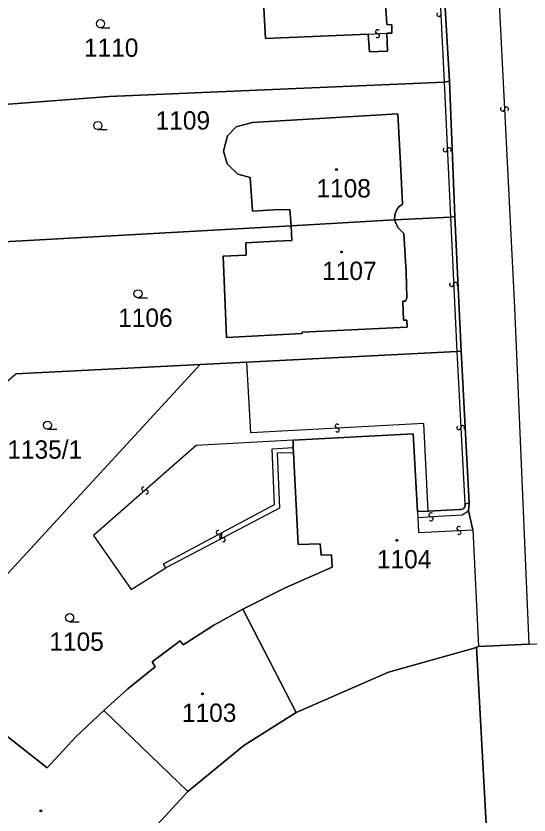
# Model space of a CAD drawing. Extents: x -600309 to -598967, y -1161267 to -1160292.
# Drawn here: x -599822.6 to -599774.9, y -1160561.9 to -1160487.8 of the extents above; entities that cross this region are included whole.
import ezdxf

# ---------------------------------------------------------------- set-up
doc = ezdxf.new("R2010")
doc.units = 0
for name, color, linetype in [('Level 1', 7, 'Continuous'), ('Level 13', 7, 'Continuous'), ('Level 3', 7, 'Continuous'), ('Level 4', 7, 'Continuous'), ('Level 5', 7, 'Continuous'), ('Level 60', 7, 'Continuous'), ('Vrstva 60', 7, 'Continuous')]:
    doc.layers.add(name, color=color, linetype=linetype)

msp = doc.modelspace()

# ---------------------------------------------------------------- linework, layer by layer
at = {"layer": 'Level 1'}
for points in [[(-599788.14, -1160489.37), (-599787.69, -1160489.35), (-599787.68, -1160488.59), (-599788.15, -1160488.54), (-599788.25, -1160486.54), (-599787.6, -1160486.48), (-599787.76, -1160483.13), (-599788.21, -1160482.89), (-599788.53, -1160482.54), (-599788.76, -1160482.04), (-599788.78, -1160481.53)], [(-599782.32, -1160493.82), (-599783.06, -1160481.26)], [(-599798.32, -1160482.11), (-599798.27, -1160483.53), (-599799.76, -1160483.59), (-599799.41, -1160489.84), (-599789.86, -1160489.44)], [(-599789.86, -1160489.44), (-599789.74, -1160491.08), (-599788.08, -1160491.04), (-599788.14, -1160489.37)], [(-599828.18, -1160496.32), (-599813.93, -1160495.24), (-599782.83, -1160493.91)], [(-599782.83, -1160493.91), (-599782.32, -1160493.82)], [(-599781.84, -1160506.37), (-599782.32, -1160493.82)], [(-599797.04, -1160507.24), (-599797.15, -1160505.71), (-599798.63, -1160505.74), (-599800.61, -1160505.88), (-599800.84, -1160502.75), (-599801.99, -1160502.43), (-599802.96, -1160501.49), (-599803.3, -1160500.3), (-599802.94, -1160498.88), (-599802.13, -1160498.04), (-599800.64, -1160497.64), (-599787.11, -1160496.84), (-599786.87, -1160501.45), (-599786.67, -1160505.23), (-599787.03, -1160505.48), (-599787.25, -1160505.78), (-599787.41, -1160506.21), (-599787.43, -1160506.69)], [(-599797.04, -1160507.24), (-599796.97, -1160508.58), (-599798.45, -1160508.66), (-599801.24, -1160508.81), (-599801.21, -1160509.96), (-599803.33, -1160510.06), (-599803.02, -1160517.59), (-599796.01, -1160517.24), (-599796.01, -1160517.09), (-599786.24, -1160516.64), (-599786.27, -1160516), (-599786.58, -1160516), (-599786.64, -1160514.24), (-599786.4, -1160514.21), (-599786.29, -1160513.93), (-599786.36, -1160511.57), (-599786.55, -1160507.95), (-599787.11, -1160507.39), (-599787.43, -1160506.69)], [(-599797.04, -1160507.24), (-599787.43, -1160506.69)], [(-599787.43, -1160506.69), (-599782.24, -1160506.44)], [(-599782.24, -1160506.44), (-599781.84, -1160506.37)], [(-599781.23, -1160518.87), (-599781.84, -1160506.37)], [(-599825.41, -1160508.81), (-599797.04, -1160507.24)], [(-599801.13, -1160519.88), (-599781.65, -1160518.91)], [(-599781.65, -1160518.91), (-599781.23, -1160518.87)], [(-599780.5, -1160532.98), (-599781.23, -1160518.87)], [(-599831.3, -1160548.11), (-599805.47, -1160520.1)], [(-599805.47, -1160520.1), (-599822.59, -1160520.97)], [(-599805.47, -1160520.1), (-599801.13, -1160519.88)], [(-599796.85, -1160527.13), (-599785.68, -1160526.53), (-599785.3, -1160533.75)], [(-599796.83, -1160527.82), (-599796.85, -1160527.13)], [(-599801.52, -1160542.8), (-599797.58, -1160540.82), (-599793.21, -1160538.92), (-599793.27, -1160537.76), (-599794.25, -1160537.81), (-599794.33, -1160536.73), (-599796.36, -1160536.81), (-599796.81, -1160528.3)], [(-599796.81, -1160528.3), (-599796.83, -1160527.82)], [(-599784.29, -1160533.7), (-599781.39, -1160533.55), (-599781.24, -1160533.56), (-599781.09, -1160533.52), (-599780.98, -1160533.43), (-599780.9, -1160533.31), (-599780.87, -1160533.16), (-599780.9, -1160533.02)], [(-599780.9, -1160533.02), (-599780.5, -1160532.98)], [(-599780.57, -1160533.67), (-599780.5, -1160532.98)], [(-599785.3, -1160533.75), (-599784.29, -1160533.7)], [(-599780.16, -1160535.44), (-599780.57, -1160533.67)], [(-599780.16, -1160535.44), (-599779.64, -1160546.28)], [(-599814.43, -1160552.21), (-599812.2, -1160550.2), (-599809.66, -1160548.17), (-599809.93, -1160547.69), (-599807.32, -1160545.74), (-599807.04, -1160546.11), (-599804.22, -1160544.28), (-599801.52, -1160542.8)], [(-599801.52, -1160542.8), (-599796.55, -1160552.4)], [(-599774.96, -1160546.04), (-599779.64, -1160546.28)], [(-599774.96, -1160546.04), (-599766.92, -1160545.68)], [(-599819.05, -1160576.97), (-599811.96, -1160580.9), (-599806.77, -1160583.2), (-599804.09, -1160583.96), (-599802.7, -1160583.9), (-599801.37, -1160583.44), (-599800.36, -1160582.47), (-599798.04, -1160578.82), (-599795.27, -1160575.48), (-599792.1, -1160572.51), (-599788.6, -1160569.97), (-599784.8, -1160567.88), (-599780.78, -1160566.28), (-599779.82, -1160565.7), (-599779.16, -1160564.79), (-599778.92, -1160563.69), (-599778.93, -1160562.73), (-599779.8, -1160546.34)], [(-599796.55, -1160552.4), (-599788, -1160548.65), (-599780.03, -1160546.42), (-599779.8, -1160546.34)], [(-599779.8, -1160546.34), (-599779.64, -1160546.28)], [(-599834.72, -1160560), (-599834.89, -1160559.86), (-599830.99, -1160554.9), (-599830.3, -1160555.33), (-599827.17, -1160551.66), (-599819.68, -1160557.53), (-599817.02, -1160554.65), (-599814.43, -1160552.21)], [(-599814.43, -1160552.21), (-599806.63, -1160559.73)], [(-599806.63, -1160559.73), (-599801.43, -1160555.45), (-599796.55, -1160552.4)], [(-599819.05, -1160576.97), (-599817.32, -1160573.57), (-599814.59, -1160569.28), (-599810.84, -1160564.32), (-599806.63, -1160559.73)]]:
    msp.add_lwpolyline(points, dxfattribs=at)
at = {"layer": 'Level 13'}
for centre, start, end in [((-599783.304, -1160487.618), 129.83922, 2.42922), ((-599789.006, -1160489.216), 39.70325, 271.80125), ((-599788.993, -1160489.584), 219.4888, 92.0788), ((-599777.394, -1160496.409), 130.07963, 2.66963), ((-599777.026, -1160496.392), 310.29409, 182.39209), ((-599782.714, -1160500.178), 129.85417, 2.44417), ((-599782.346, -1160500.163), 310.06863, 182.16663), ((-599782.134, -1160512.678), 129.86713, 2.45713), ((-599781.766, -1160512.663), 310.08158, 182.17958), ((-599792.749, -1160525.816), 40.25714, 272.84714), ((-599792.732, -1160526.184), 220.47159, 92.56959), ((-599781.464, -1160525.969), 130.2009, 2.7909), ((-599781.096, -1160525.952), 310.41536, 182.51336), ((-599810.721, -1160531.651), 78.38249, 310.97249), ((-599810.48, -1160531.93), 258.59694, 130.69494), ((-599784.05, -1160534.046), 40.93427, 273.03226), ((-599784.029, -1160534.414), 220.71981, 93.30981), ((-599803.805, -1160535.677), 65.51735, 297.61535), ((-599781.447, -1160535.316), 40.05651, 272.15451), ((-599781.432, -1160535.684), 219.84205, 92.43205), ((-599803.634, -1160536.003), 245.3029, 117.8929), ((-599803.485, -1160536.037), 64.81843, 297.40843), ((-599803.316, -1160536.364), 245.03289, 117.13088)]:
    msp.add_arc(centre, 0.184, start, end, dxfattribs=at)
at = {"layer": 'Level 3'}
for points in [[(-599785.17, -1160436.04), (-599782.95, -1160437.48), (-599780.77, -1160439.71), (-599779.8, -1160443.14), (-599778.15, -1160477.98), (-599776.27, -1160514.82), (-599774.96, -1160546.04)], [(-599783.42, -1160481.31), (-599782.83, -1160493.91)], [(-599789.86, -1160489.44), (-599788.14, -1160489.37)], [(-599782.83, -1160493.91), (-599782.24, -1160506.44)], [(-599782.24, -1160506.44), (-599781.65, -1160518.91)], [(-599781.65, -1160518.91), (-599780.9, -1160533.02)], [(-599784.29, -1160533.7), (-599784.71, -1160525.57), (-599800.78, -1160526.44), (-599801.13, -1160519.88)], [(-599796.85, -1160527.13), (-599805.84, -1160527.61), (-599815.37, -1160535.96), (-599811.87, -1160540.98), (-599808.68, -1160538.97)], [(-599808.68, -1160538.97), (-599808.87, -1160538.59), (-599798.57, -1160533.08), (-599798.8, -1160527.94), (-599796.83, -1160527.82)], [(-599796.81, -1160528.3), (-599798.34, -1160528.34), (-599798.11, -1160533.43), (-599808.68, -1160538.97)], [(-599785.3, -1160533.75), (-599785.25, -1160534.31)], [(-599785.25, -1160534.31), (-599782.84, -1160534.16), (-599781.15, -1160534.05), (-599780.57, -1160533.67)], [(-599785.25, -1160534.31), (-599785.2, -1160535.69), (-599782.72, -1160535.56), (-599780.16, -1160535.44)]]:
    msp.add_lwpolyline(points, dxfattribs=at)
at = {"layer": 'Level 5'}
for p, q in [((-599814.73, -1160488.85), (-599813.855, -1160488.85)), ((-599814.98, -1160498.3), (-599814.105, -1160498.3)), ((-599811.25, -1160513.91), (-599810.375, -1160513.91)), ((-599819.66, -1160526.11), (-599818.785, -1160526.11)), ((-599817.6, -1160543.97), (-599816.725, -1160543.97))]:
    msp.add_line(p, q, dxfattribs=at)
for centre, radius in [((-599814.73, -1160488.475), 0.375), ((-599814.98, -1160497.925), 0.375), ((-599792.81, -1160502), 0.09), ((-599792.81, -1160502), 0.0521), ((-599792.34, -1160509.66), 0.09), ((-599792.34, -1160509.66), 0.0521), ((-599811.25, -1160513.535), 0.375), ((-599819.66, -1160525.735), 0.375), ((-599787.22, -1160536.42), 0.09), ((-599787.22, -1160536.42), 0.0521), ((-599817.6, -1160543.595), 0.375), ((-599805.25, -1160550.67), 0.09), ((-599805.25, -1160550.67), 0.0521), ((-599820.27, -1160561.52), 0.09), ((-599820.27, -1160561.52), 0.0521)]:
    msp.add_circle(centre, radius, dxfattribs=at)
at = {"layer": 'Level 60'}
for points in [[(-599783.06, -1160481.26), (-599782.32, -1160493.82), (-599782.83, -1160493.91), (-599813.93, -1160495.24), (-599828.18, -1160496.32), (-599828.69, -1160494.41), (-599830.1, -1160488.37), (-599831.14, -1160483.89)], [(-599799.76, -1160483.59), (-599799.41, -1160489.84), (-599789.86, -1160489.44), (-599789.74, -1160491.08), (-599788.08, -1160491.04), (-599788.14, -1160489.37), (-599787.69, -1160489.35), (-599787.68, -1160488.59), (-599788.15, -1160488.54), (-599788.25, -1160486.54)], [(-599828.18, -1160496.32), (-599813.93, -1160495.24), (-599782.83, -1160493.91), (-599782.32, -1160493.82), (-599781.84, -1160506.37), (-599782.24, -1160506.44), (-599787.43, -1160506.69), (-599787.41, -1160506.21), (-599787.25, -1160505.78), (-599787.03, -1160505.48), (-599786.67, -1160505.23), (-599786.87, -1160501.45), (-599787.11, -1160496.84), (-599800.64, -1160497.64), (-599802.13, -1160498.04), (-599802.94, -1160498.88), (-599803.3, -1160500.3), (-599802.96, -1160501.49), (-599801.99, -1160502.43), (-599800.84, -1160502.75), (-599800.61, -1160505.88), (-599798.63, -1160505.74), (-599797.15, -1160505.71), (-599797.04, -1160507.24), (-599825.41, -1160508.81)], [(-599825.41, -1160508.81), (-599797.04, -1160507.24), (-599796.97, -1160508.58), (-599798.45, -1160508.66), (-599801.24, -1160508.81), (-599801.21, -1160509.96), (-599803.33, -1160510.06), (-599803.02, -1160517.59), (-599796.01, -1160517.24), (-599796.01, -1160517.09), (-599786.24, -1160516.64), (-599786.27, -1160516), (-599786.58, -1160516), (-599786.64, -1160514.24), (-599786.4, -1160514.21), (-599786.29, -1160513.93), (-599786.36, -1160511.57), (-599786.55, -1160507.95), (-599787.11, -1160507.39), (-599787.43, -1160506.69), (-599782.24, -1160506.44), (-599781.84, -1160506.37), (-599781.23, -1160518.87), (-599781.65, -1160518.91), (-599801.13, -1160519.88), (-599805.47, -1160520.1), (-599822.59, -1160520.97)], [(-599831.3, -1160548.11), (-599805.47, -1160520.1), (-599801.13, -1160519.88), (-599781.65, -1160518.91), (-599781.23, -1160518.87), (-599780.5, -1160532.98), (-599780.9, -1160533.02), (-599780.87, -1160533.16), (-599780.9, -1160533.31), (-599780.98, -1160533.43), (-599781.09, -1160533.52), (-599781.24, -1160533.56), (-599781.39, -1160533.55), (-599784.29, -1160533.7), (-599785.3, -1160533.75), (-599785.68, -1160526.53), (-599796.85, -1160527.13), (-599796.83, -1160527.82), (-599796.81, -1160528.3), (-599796.36, -1160536.81), (-599794.33, -1160536.73), (-599794.25, -1160537.81), (-599793.27, -1160537.76), (-599793.21, -1160538.92), (-599797.58, -1160540.82), (-599801.52, -1160542.8), (-599804.22, -1160544.28), (-599807.04, -1160546.11), (-599807.32, -1160545.74), (-599809.93, -1160547.69), (-599809.66, -1160548.17), (-599812.2, -1160550.2), (-599814.43, -1160552.21), (-599817.02, -1160554.65), (-599819.68, -1160557.53), (-599827.17, -1160551.66)], [(-599823.47, -1160592.45), (-599820.33, -1160581.49), (-599819.05, -1160576.97), (-599811.96, -1160580.9), (-599806.77, -1160583.2), (-599804.09, -1160583.96), (-599802.7, -1160583.9), (-599801.37, -1160583.44), (-599800.36, -1160582.47), (-599798.04, -1160578.82), (-599795.27, -1160575.48), (-599792.1, -1160572.51), (-599788.6, -1160569.97), (-599784.8, -1160567.88), (-599780.78, -1160566.28), (-599779.82, -1160565.7), (-599779.16, -1160564.79), (-599778.92, -1160563.69), (-599778.93, -1160562.73), (-599779.8, -1160546.34), (-599779.64, -1160546.28), (-599774.96, -1160546.04), (-599766.92, -1160545.68)], [(-599810.84, -1160564.32), (-599806.63, -1160559.73), (-599801.43, -1160555.45), (-599796.55, -1160552.4), (-599788, -1160548.65), (-599780.03, -1160546.42), (-599779.8, -1160546.34), (-599778.93, -1160562.73)]]:
    msp.add_lwpolyline(points, dxfattribs=at)
for points in [[(-599798.27, -1160483.53), (-599798.32, -1160482.11), (-599788.78, -1160481.53), (-599788.76, -1160482.04), (-599788.53, -1160482.54), (-599788.21, -1160482.89), (-599787.76, -1160483.13), (-599787.6, -1160486.48), (-599788.25, -1160486.54), (-599788.15, -1160488.54), (-599787.68, -1160488.59), (-599787.69, -1160489.35), (-599788.14, -1160489.37), (-599788.08, -1160491.04), (-599789.74, -1160491.08), (-599789.86, -1160489.44), (-599799.41, -1160489.84), (-599799.76, -1160483.59)], [(-599787.43, -1160506.69), (-599797.04, -1160507.24), (-599797.15, -1160505.71), (-599798.63, -1160505.74), (-599800.61, -1160505.88), (-599800.84, -1160502.75), (-599801.99, -1160502.43), (-599802.96, -1160501.49), (-599803.3, -1160500.3), (-599802.94, -1160498.88), (-599802.13, -1160498.04), (-599800.64, -1160497.64), (-599787.11, -1160496.84), (-599786.87, -1160501.45), (-599786.67, -1160505.23), (-599787.03, -1160505.48), (-599787.25, -1160505.78), (-599787.41, -1160506.21)], [(-599796.97, -1160508.58), (-599797.04, -1160507.24), (-599787.43, -1160506.69), (-599787.11, -1160507.39), (-599786.55, -1160507.95), (-599786.36, -1160511.57), (-599786.29, -1160513.93), (-599786.4, -1160514.21), (-599786.64, -1160514.24), (-599786.58, -1160516), (-599786.27, -1160516), (-599786.24, -1160516.64), (-599796.01, -1160517.09), (-599796.01, -1160517.24), (-599803.02, -1160517.59), (-599803.33, -1160510.06), (-599801.21, -1160509.96), (-599801.24, -1160508.81), (-599798.45, -1160508.66)], [(-599843.56, -1160561.48), (-599843.95, -1160561.89), (-599847.87, -1160558), (-599851.34, -1160554.19), (-599855.44, -1160549.29), (-599854.97, -1160548.99), (-599822.59, -1160520.97), (-599805.47, -1160520.1), (-599831.3, -1160548.11)], [(-599788, -1160548.65), (-599796.55, -1160552.4), (-599801.52, -1160542.8), (-599797.58, -1160540.82), (-599793.21, -1160538.92), (-599793.27, -1160537.76), (-599794.25, -1160537.81), (-599794.33, -1160536.73), (-599796.36, -1160536.81), (-599796.81, -1160528.3), (-599796.83, -1160527.82), (-599796.85, -1160527.13), (-599785.68, -1160526.53), (-599785.3, -1160533.75), (-599784.29, -1160533.7), (-599781.39, -1160533.55), (-599781.24, -1160533.56), (-599781.09, -1160533.52), (-599780.98, -1160533.43), (-599780.9, -1160533.31), (-599780.87, -1160533.16), (-599780.9, -1160533.02), (-599780.5, -1160532.98), (-599780.57, -1160533.67), (-599780.16, -1160535.44), (-599779.64, -1160546.28), (-599779.8, -1160546.34), (-599780.03, -1160546.42)], [(-599801.43, -1160555.45), (-599806.63, -1160559.73), (-599814.43, -1160552.21), (-599812.2, -1160550.2), (-599809.66, -1160548.17), (-599809.93, -1160547.69), (-599807.32, -1160545.74), (-599807.04, -1160546.11), (-599804.22, -1160544.28), (-599801.52, -1160542.8), (-599796.55, -1160552.4)], [(-599814.59, -1160569.28), (-599817.32, -1160573.57), (-599819.05, -1160576.97), (-599827.22, -1160572), (-599827.02, -1160571.61), (-599824.91, -1160567.59), (-599834.72, -1160560), (-599834.89, -1160559.86), (-599830.99, -1160554.9), (-599830.3, -1160555.33), (-599827.17, -1160551.66), (-599819.68, -1160557.53), (-599817.02, -1160554.65), (-599814.43, -1160552.21), (-599806.63, -1160559.73), (-599810.84, -1160564.32)]]:
    msp.add_lwpolyline(points, close=True, dxfattribs=at)
at = {"layer": 'Vrstva 60'}
msp.add_lwpolyline([(-599783.06, -1160481.26), (-599782.32, -1160493.82), (-599781.84, -1160506.37), (-599781.23, -1160518.87), (-599780.5, -1160532.98), (-599780.57, -1160533.67), (-599780.16, -1160535.44), (-599779.64, -1160546.28), (-599774.96, -1160546.04), (-599766.92, -1160545.68)], dxfattribs=at)

# ---------------------------------------------------------------- texts
at = {"layer": 'Level 4'}
for s, p in [('1110', (-599816.265, -1160491.55)), ('1109', (-599809.612, -1160498.3)), ('1108', (-599794.68, -1160504.6)), ('1107', (-599794.146, -1160512.26)), ('1106', (-599813.092, -1160516.61)), ('1135/1', (-599823.384, -1160528.84)), ('1104', (-599789.062, -1160539.02)), ('1105', (-599819.483, -1160546.67)), ('1103', (-599807.169, -1160553.27))]:
    msp.add_text(s, height=1.7, dxfattribs=at).set_placement(p)

doc.saveas('drawing.dxf')
